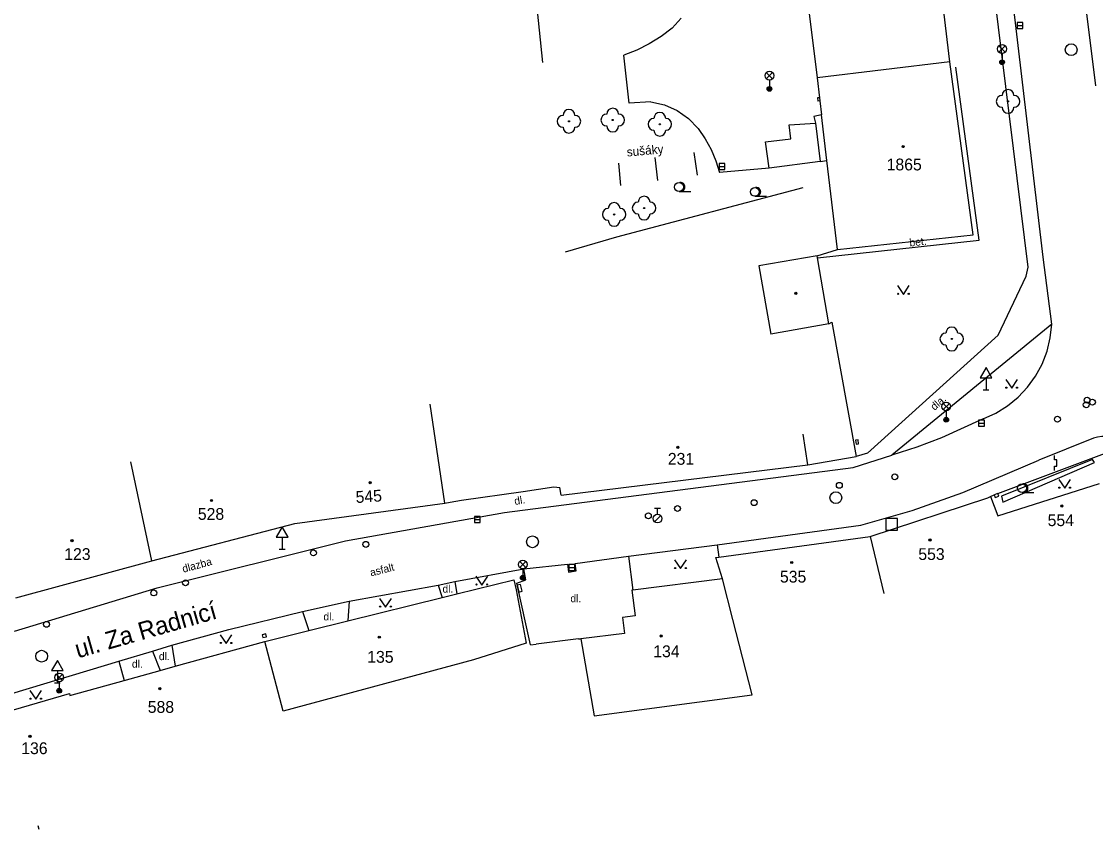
# Model space of a CAD drawing. Extents: x -539515 to -538098, y -1182060 to -1180157.
# Drawn here: x -538710.7 to -538619.7, y -1180367.5 to -1180299 of the extents above; entities that cross this region are included whole.
import ezdxf

# ---------------------------------------------------------------- set-up
doc = ezdxf.new("R2010")
doc.units = 0
for name, color, linetype in [('Vrstva 1', 7, 'Continuous'), ('Vrstva 11', 7, 'Continuous'), ('Vrstva 13', 7, 'Continuous'), ('Vrstva 21', 7, 'Continuous'), ('Vrstva 22', 7, 'Continuous'), ('Vrstva 24', 7, 'Continuous'), ('Vrstva 26', 7, 'Continuous'), ('Vrstva 27', 7, 'Continuous'), ('Vrstva 28', 7, 'Continuous'), ('Vrstva 33', 7, 'Continuous'), ('Vrstva 34', 7, 'Continuous'), ('Vrstva 36', 7, 'Continuous'), ('Vrstva 39', 7, 'Continuous'), ('Vrstva 40', 7, 'Continuous'), ('Vrstva 41', 7, 'Continuous'), ('Vrstva 47', 7, 'Continuous'), ('Vrstva 49', 7, 'Continuous'), ('Vrstva 68', 7, 'Continuous'), ('Vrstva 88', 7, 'Continuous')]:
    doc.layers.add(name, color=color, linetype=linetype)

msp = doc.modelspace()

# ---------------------------------------------------------------- linework, layer by layer
at = {"layer": 'Vrstva 1'}
for p, q in [((-538632.09, -1180302.469), (-538633.78, -1180288)), ((-538644.232, -1180296.529), (-538643.33, -1180303.828)), ((-538632.09, -1180302.469), (-538643.33, -1180303.828)), ((-538630.12, -1180317.1), (-538632.09, -1180302.469)), ((-538642.96, -1180306.953), (-538643.62, -1180307.102)), ((-538643.62, -1180307.102), (-538643.46, -1180307.656)), ((-538642.497, -1180310.828), (-538642.96, -1180306.953)), ((-538643.46, -1180307.656), (-538643.06, -1180310.898)), ((-538643.06, -1180310.898), (-538642.497, -1180310.828)), ((-538641.6, -1180318.36), (-538642.497, -1180310.828)), ((-538641.6, -1180318.36), (-538630.12, -1180317.1)), ((-538643.34, -1180318.88), (-538648.266, -1180319.742)), ((-538648.266, -1180319.742), (-538647.266, -1180325.516)), ((-538642.34, -1180324.66), (-538647.266, -1180325.516)), ((-538674.89, -1180339.84), (-538676.13, -1180331.46)), ((-538644.11, -1180336.578), (-538644.52, -1180333.99)), ((-538699.69, -1180344.727), (-538701.48, -1180336.32)), ((-538665.03, -1180339.14), (-538644.11, -1180336.578)), ((-538628.03, -1180340.89), (-538619.41, -1180338.16)), ((-538665.03, -1180339.14), (-538665.14, -1180338.5)), ((-538628.87, -1180339.37), (-538628.63, -1180339.28)), ((-538628.63, -1180339.28), (-538628.03, -1180340.89)), ((-538687.58, -1180341.539), (-538674.89, -1180339.84)), ((-538638.84, -1180342.656), (-538628.87, -1180339.37)), ((-538699.69, -1180344.727), (-538687.58, -1180341.539)), ((-538638.84, -1180342.656), (-538637.689, -1180347.47)), ((-538711.223, -1180347.845), (-538699.69, -1180344.727)), ((-538651.35, -1180346.25), (-538651.9, -1180344.422)), ((-538673.845, -1180347.506), (-538669.04, -1180346.313)), ((-538669.04, -1180346.313), (-538668.83, -1180347.156)), ((-538675.108, -1180347.82), (-538673.845, -1180347.506)), ((-538668.83, -1180347.156), (-538667.99, -1180351.68)), ((-538659.02, -1180347.21), (-538658.75, -1180349.37)), ((-538683.107, -1180349.806), (-538675.108, -1180347.82)), ((-538686.389, -1180350.621), (-538683.107, -1180349.806)), ((-538658.75, -1180349.37), (-538659.827, -1180349.504)), ((-538659.827, -1180349.504), (-538659.656, -1180350.866)), ((-538690.12, -1180351.547), (-538686.389, -1180350.621)), ((-538659.656, -1180350.866), (-538663.36, -1180351.33)), ((-538697.722, -1180353.641), (-538690.12, -1180351.547)), ((-538688.58, -1180357.44), (-538690.12, -1180351.547)), ((-538667.99, -1180351.68), (-538672.46, -1180353.1)), ((-538663.36, -1180351.33), (-538662.23, -1180357.83)), ((-538699.009, -1180353.995), (-538697.722, -1180353.641)), ((-538672.46, -1180353.1), (-538688.58, -1180357.44)), ((-538702.056, -1180354.834), (-538699.009, -1180353.995)), ((-538706.66, -1180356.102), (-538702.056, -1180354.834)), ((-538714.84, -1180358.32), (-538706.68, -1180355.94)), ((-538706.68, -1180355.94), (-538706.66, -1180356.102)), ((-538662.23, -1180357.83), (-538648.82, -1180356.06)), ((-538709.26, -1180367.46), (-538709.33, -1180367.15))]:
    msp.add_line(p, q, dxfattribs=at)
for points in [[(-538643.33, -1180303.828), (-538643.132, -1180305.5), (-538643.099, -1180305.779), (-538642.96, -1180306.953)], [(-538643.31, -1180319.06), (-538643.34, -1180318.88)], [(-538642.34, -1180324.66), (-538643.31, -1180319.06)], [(-538651.9, -1180344.422), (-538651.66, -1180344.39), (-538638.84, -1180342.656)], [(-538651.35, -1180346.25), (-538658.95, -1180347.2), (-538659.02, -1180347.21)], [(-538648.82, -1180356.06), (-538650.469, -1180349.667), (-538651.35, -1180346.25)]]:
    msp.add_lwpolyline(points, dxfattribs=at)
at = {"layer": 'Vrstva 11'}
for p, q in [((-538644.11, -1180336.578), (-538640.01, -1180335.88)), ((-538668.24, -1180338.85), (-538665.64, -1180338.46)), ((-538674.42, -1180339.75), (-538673.47, -1180339.58)), ((-538663.55, -1180351.31), (-538667.15, -1180351.78))]:
    msp.add_line(p, q, dxfattribs=at)
at = {"layer": 'Vrstva 13'}
for p, q in [((-538625.46, -1180319.84), (-538630.511, -1180278.953)), ((-538654.858, -1180298.771), (-538655.62, -1180299.609)), ((-538655.62, -1180299.609), (-538656.553, -1180300.329)), ((-538657.552, -1180300.953), (-538658.608, -1180301.476)), ((-538656.553, -1180300.329), (-538657.552, -1180300.953)), ((-538658.608, -1180301.476), (-538659.71, -1180301.891)), ((-538659.27, -1180305.977), (-538659.71, -1180301.891)), ((-538629.6, -1180317.55), (-538631.58, -1180302.92)), ((-538657.42, -1180305.852), (-538659.27, -1180305.977)), ((-538657.42, -1180305.852), (-538656.273, -1180306.113)), ((-538656.273, -1180306.113), (-538655.197, -1180306.591)), ((-538655.197, -1180306.591), (-538654.234, -1180307.268)), ((-538654.234, -1180307.268), (-538653.42, -1180308.117)), ((-538653.42, -1180308.117), (-538652.823, -1180308.972)), ((-538645.71, -1180307.797), (-538643.46, -1180307.656)), ((-538645.57, -1180308.992), (-538645.71, -1180307.797)), ((-538652.823, -1180308.972), (-538652.319, -1180309.885)), ((-538647.71, -1180309.242), (-538645.57, -1180308.992)), ((-538647.4, -1180311.469), (-538647.71, -1180309.242)), ((-538652.319, -1180309.885), (-538651.913, -1180310.846)), ((-538651.913, -1180310.846), (-538651.61, -1180311.844)), ((-538643.06, -1180310.898), (-538647.4, -1180311.469)), ((-538647.4, -1180311.469), (-538651.61, -1180311.844)), ((-538643.31, -1180319.06), (-538629.6, -1180317.55)), ((-538625.63, -1180320.61), (-538625.46, -1180319.84)), ((-538627.99, -1180325.61), (-538625.63, -1180320.61)), ((-538623.44, -1180324.68), (-538636.99, -1180335.76)), ((-538639.07, -1180335.6), (-538627.99, -1180325.61)), ((-538639.07, -1180335.6), (-538640.01, -1180335.88)), ((-538628.02, -1180339.02), (-538618.53, -1180335.47)), ((-538628.63, -1180339.28), (-538628.33, -1180339.13)), ((-538651.8, -1180343.35), (-538651.66, -1180344.39)), ((-538659.3, -1180344.31), (-538658.95, -1180347.2)), ((-538674.02, -1180346.461), (-538673.845, -1180347.506)), ((-538667.61, -1180351.83), (-538668.78, -1180346.59)), ((-538675.45, -1180346.773), (-538675.108, -1180347.82)), ((-538682.98, -1180348.133), (-538683.107, -1180349.806)), ((-538686.95, -1180349.008), (-538686.389, -1180350.621)), ((-538698.01, -1180351.859), (-538697.722, -1180353.641)), ((-538699.65, -1180352.359), (-538699.009, -1180353.995)), ((-538702.51, -1180353.219), (-538702.056, -1180354.834))]:
    msp.add_line(p, q, dxfattribs=at)
msp.add_lwpolyline([(-538668.78, -1180346.59), (-538668, -1180346.33), (-538668.17, -1180345.4)], dxfattribs=at)
at = {"layer": 'Vrstva 21'}
for p, q in [((-538620, -1180336.14), (-538627.71, -1180339.24)), ((-538627.58, -1180339.75), (-538619.83, -1180336.39)), ((-538619.83, -1180336.39), (-538620, -1180336.14)), ((-538627.71, -1180339.24), (-538627.58, -1180339.75))]:
    msp.add_line(p, q, dxfattribs=at)
at = {"layer": 'Vrstva 22'}
for centre in [(-538627.15, -1180305.813), (-538664.36, -1180307.5), (-538660.65, -1180307.391), (-538656.66, -1180307.75), (-538660.53, -1180315.383), (-538657.99, -1180314.844), (-538631.92, -1180325.93)]:
    msp.add_circle(centre, 0.05, dxfattribs=at)
for centre, start, end in [((-538627.65, -1180305.813), 90, 270), ((-538627.15, -1180305.313), 0, 180), ((-538626.65, -1180305.813), 270, 90), ((-538664.36, -1180307), 0, 180), ((-538660.65, -1180306.891), 0, 180), ((-538627.15, -1180306.313), 180, 0), ((-538664.86, -1180307.5), 90, 270), ((-538663.86, -1180307.5), 270, 90), ((-538661.15, -1180307.391), 90, 270), ((-538660.15, -1180307.391), 270, 90), ((-538657.16, -1180307.75), 90, 270), ((-538656.66, -1180307.25), 0, 180), ((-538656.16, -1180307.75), 270, 90), ((-538664.36, -1180308), 180, 0), ((-538660.65, -1180307.891), 180, 0), ((-538656.66, -1180308.25), 180, 0), ((-538657.99, -1180314.344), 0, 180), ((-538660.53, -1180314.883), 0, 180), ((-538658.49, -1180314.844), 90, 270), ((-538657.49, -1180314.844), 270, 90), ((-538661.03, -1180315.383), 90, 270), ((-538660.03, -1180315.383), 270, 90), ((-538657.99, -1180315.344), 180, 0), ((-538660.53, -1180315.883), 180, 0), ((-538632.42, -1180325.93), 90, 270), ((-538631.92, -1180325.43), 0, 180), ((-538631.42, -1180325.93), 270, 90), ((-538631.92, -1180326.43), 180, 0)]:
    msp.add_arc(centre, 0.5, start, end, dxfattribs=at)
at = {"layer": 'Vrstva 24'}
for p, q in [((-538643.132, -1180305.5), (-538643.3, -1180305.52)), ((-538643.3, -1180305.52), (-538643.264, -1180305.799)), ((-538643.099, -1180305.779), (-538643.264, -1180305.799)), ((-538623.209, -1180336.149), (-538623.21, -1180335.781)), ((-538623.026, -1180336.15), (-538623.209, -1180336.149)), ((-538623.026, -1180336.702), (-538623.026, -1180336.15)), ((-538623.21, -1180337.07), (-538623.209, -1180336.702)), ((-538623.209, -1180336.702), (-538623.026, -1180336.702))]:
    msp.add_line(p, q, dxfattribs=at)
for points in [[(-538639.86, -1180334.47), (-538640.071, -1180334.502), (-538640.021, -1180334.832), (-538639.81, -1180334.8), (-538639.86, -1180334.47)], [(-538628.33, -1180339.13), (-538628.249, -1180339.357), (-538627.939, -1180339.247), (-538628.02, -1180339.02), (-538628.33, -1180339.13)], [(-538668.47, -1180346.72), (-538668.738, -1180346.786), (-538668.598, -1180347.356), (-538668.33, -1180347.29), (-538668.47, -1180346.72)], [(-538690.35, -1180350.98), (-538690.289, -1180351.215), (-538689.979, -1180351.135), (-538690.04, -1180350.9), (-538690.35, -1180350.98)]]:
    msp.add_lwpolyline(points, dxfattribs=at)
at = {"layer": 'Vrstva 26'}
msp.add_lwpolyline([(-538637.52, -1180342.13), (-538636.52, -1180342.13), (-538636.52, -1180341.13), (-538637.52, -1180341.13)], close=True, dxfattribs=at)
at = {"layer": 'Vrstva 27'}
for p, q in [((-538626.39, -1180299.391), (-538625.89, -1180299.391)), ((-538651.64, -1180311.328), (-538651.14, -1180311.328)), ((-538629.66, -1180333.05), (-538629.16, -1180333.05)), ((-538672.37, -1180341.21), (-538671.87, -1180341.21)), ((-538664.37, -1180345.273), (-538663.87, -1180345.273))]:
    msp.add_line(p, q, dxfattribs=at)
for points in [[(-538626.39, -1180299.641), (-538625.89, -1180299.641), (-538625.89, -1180299.141), (-538626.39, -1180299.141)], [(-538651.64, -1180311.578), (-538651.14, -1180311.578), (-538651.14, -1180311.078), (-538651.64, -1180311.078)], [(-538629.66, -1180333.3), (-538629.16, -1180333.3), (-538629.16, -1180332.8), (-538629.66, -1180332.8)], [(-538672.37, -1180341.46), (-538671.87, -1180341.46), (-538671.87, -1180340.96), (-538672.37, -1180340.96)], [(-538664.37, -1180345.523), (-538663.87, -1180345.523), (-538663.87, -1180345.023), (-538664.37, -1180345.023)]]:
    msp.add_lwpolyline(points, close=True, dxfattribs=at)
for centre in [(-538621.8, -1180301.438), (-538641.74, -1180339.367), (-538667.45, -1180343.1), (-538709.04, -1180352.789)]:
    msp.add_circle(centre, 0.5, dxfattribs=at)
at = {"layer": 'Vrstva 28'}
for p, q in [((-538657.1, -1180340.258), (-538656.6, -1180340.258)), ((-538656.85, -1180340.758), (-538656.85, -1180340.258)), ((-538657.108, -1180341.405), (-538656.578, -1180340.875))]:
    msp.add_line(p, q, dxfattribs=at)
for centre, radius in [((-538620.45, -1180331.11), 0.25), ((-538620, -1180331.28), 0.25), ((-538620.53, -1180331.5), 0.25), ((-538622.97, -1180332.72), 0.25), ((-538636.75, -1180337.6), 0.25), ((-538641.45, -1180338.32), 0.25), ((-538655.16, -1180340.281), 0.25), ((-538648.67, -1180339.789), 0.25), ((-538657.63, -1180340.9), 0.25), ((-538656.85, -1180341.133), 0.375), ((-538686.007, -1180344.039), 0.25), ((-538681.57, -1180343.32), 0.25), ((-538696.85, -1180346.57), 0.25), ((-538699.54, -1180347.43), 0.25), ((-538708.63, -1180350.09), 0.25)]:
    msp.add_circle(centre, radius, dxfattribs=at)
at = {"layer": 'Vrstva 33'}
for p, q in [((-538627.925, -1180301.64), (-538627.395, -1180301.11)), ((-538627.925, -1180301.11), (-538627.395, -1180301.64)), ((-538627.66, -1180301.75), (-538627.66, -1180302.5)), ((-538647.635, -1180303.898), (-538647.105, -1180303.368)), ((-538647.635, -1180303.368), (-538647.105, -1180303.898)), ((-538647.37, -1180304.008), (-538647.37, -1180304.758)), ((-538632.654, -1180331.911), (-538632.126, -1180331.381)), ((-538632.654, -1180331.381), (-538632.126, -1180331.911)), ((-538632.39, -1180332.02), (-538632.39, -1180332.77)), ((-538668.534, -1180345.291), (-538668.006, -1180344.761)), ((-538668.534, -1180344.761), (-538668.006, -1180345.291)), ((-538668.27, -1180345.4), (-538668.27, -1180346.15)), ((-538707.814, -1180354.851), (-538707.286, -1180354.321)), ((-538707.814, -1180354.321), (-538707.286, -1180354.851)), ((-538707.55, -1180354.96), (-538707.55, -1180355.71))]:
    msp.add_line(p, q, dxfattribs=at)
for centre, radius in [((-538627.66, -1180301.375), 0.375), ((-538627.66, -1180302.5), 0.2), ((-538627.66, -1180302.5), 0.145), ((-538627.66, -1180302.5), 0.0876), ((-538647.37, -1180303.633), 0.375), ((-538647.37, -1180304.758), 0.2), ((-538647.37, -1180304.758), 0.145), ((-538647.37, -1180304.758), 0.0876), ((-538632.39, -1180331.646), 0.375), ((-538632.39, -1180332.771), 0.2), ((-538632.39, -1180332.771), 0.145), ((-538632.39, -1180332.771), 0.0876), ((-538668.27, -1180345.026), 0.375), ((-538668.27, -1180346.151), 0.2), ((-538668.27, -1180346.151), 0.145), ((-538668.27, -1180346.151), 0.0876), ((-538707.55, -1180354.586), 0.375), ((-538707.55, -1180355.711), 0.2), ((-538707.55, -1180355.711), 0.145), ((-538707.55, -1180355.711), 0.0876)]:
    msp.add_circle(centre, radius, dxfattribs=at)
at = {"layer": 'Vrstva 34'}
for p, q in [((-538629.02, -1180329.212), (-538629.02, -1180330.23)), ((-538629.27, -1180330.23), (-538628.77, -1180330.23)), ((-538688.659, -1180342.702), (-538688.659, -1180343.72)), ((-538688.909, -1180343.72), (-538688.409, -1180343.72)), ((-538707.71, -1180354.012), (-538707.71, -1180355.03)), ((-538707.96, -1180355.03), (-538707.46, -1180355.03))]:
    msp.add_line(p, q, dxfattribs=at)
for points in [[(-538629.52, -1180329.212), (-538628.52, -1180329.212), (-538629.02, -1180328.346)], [(-538689.159, -1180342.702), (-538688.159, -1180342.702), (-538688.659, -1180341.836)], [(-538708.21, -1180354.012), (-538707.21, -1180354.012), (-538707.71, -1180353.146)]]:
    msp.add_lwpolyline(points, close=True, dxfattribs=at)
at = {"layer": 'Vrstva 36'}
for p, q in [((-538655.03, -1180313.438), (-538654.03, -1180313.438)), ((-538648.61, -1180313.852), (-538647.61, -1180313.852)), ((-538625.965, -1180338.937), (-538624.965, -1180338.937))]:
    msp.add_line(p, q, dxfattribs=at)
for points in [[(-538636.518, -1180321.404), (-538636.018, -1180322.154), (-538635.518, -1180321.404)], [(-538627.344, -1180329.347), (-538626.844, -1180330.097), (-538626.344, -1180329.347)], [(-538622.85, -1180337.82), (-538622.35, -1180338.57), (-538621.85, -1180337.82)], [(-538655.407, -1180344.62), (-538654.907, -1180345.37), (-538654.407, -1180344.62)], [(-538672.237, -1180346.023), (-538671.737, -1180346.773), (-538671.237, -1180346.023)], [(-538680.407, -1180347.89), (-538679.907, -1180348.64), (-538679.407, -1180347.89)], [(-538693.913, -1180350.966), (-538693.413, -1180351.716), (-538692.913, -1180350.966)], [(-538710.041, -1180355.688), (-538709.541, -1180356.438), (-538709.041, -1180355.688)]]:
    msp.add_lwpolyline(points, dxfattribs=at)
for centre, radius in [((-538655.03, -1180313.063), 0.375), ((-538648.61, -1180313.477), 0.375), ((-538636.468, -1180322.104), 0.05), ((-538635.569, -1180322.104), 0.05), ((-538627.294, -1180330.047), 0.05), ((-538626.395, -1180330.047), 0.05), ((-538625.965, -1180338.562), 0.375), ((-538622.8, -1180338.52), 0.05), ((-538621.901, -1180338.52), 0.05), ((-538655.357, -1180345.32), 0.05), ((-538654.458, -1180345.32), 0.05), ((-538672.187, -1180346.723), 0.05), ((-538671.288, -1180346.723), 0.05), ((-538680.357, -1180348.59), 0.05), ((-538679.458, -1180348.59), 0.05), ((-538693.863, -1180351.666), 0.05), ((-538692.964, -1180351.666), 0.05), ((-538709.991, -1180356.388), 0.05), ((-538709.092, -1180356.388), 0.05)]:
    msp.add_circle(centre, radius, dxfattribs=at)
for centre in [(-538654.905, -1180313.063), (-538648.485, -1180313.477), (-538625.84, -1180338.562)]:
    msp.add_arc(centre, 0.375, 260.40593, 99.59406, dxfattribs=at)
at = {"layer": 'Vrstva 39'}
for centre, radius in [((-538636.04, -1180309.64), 0.09), ((-538636.04, -1180309.64), 0.0398), ((-538645.128, -1180322.065), 0.09), ((-538645.128, -1180322.065), 0.0398), ((-538655.13, -1180335.1), 0.09), ((-538655.13, -1180335.1), 0.0398), ((-538681.2, -1180338.09), 0.09), ((-538681.2, -1180338.09), 0.0398), ((-538694.65, -1180339.61), 0.09), ((-538694.65, -1180339.61), 0.0398), ((-538622.6, -1180340.07), 0.09), ((-538622.6, -1180340.07), 0.0398), ((-538706.47, -1180343.01), 0.09), ((-538706.47, -1180343.01), 0.0398), ((-538633.77, -1180342.95), 0.09), ((-538633.77, -1180342.95), 0.0398), ((-538645.48, -1180344.86), 0.09), ((-538645.48, -1180344.86), 0.0398), ((-538680.43, -1180351.18), 0.09), ((-538680.43, -1180351.18), 0.0398), ((-538656.55, -1180351.08), 0.09), ((-538656.55, -1180351.08), 0.0398), ((-538699.02, -1180355.54), 0.09), ((-538699.02, -1180355.54), 0.0398), ((-538710.03, -1180359.57), 0.09), ((-538710.03, -1180359.57), 0.0398)]:
    msp.add_circle(centre, radius, dxfattribs=at)
at = {"layer": 'Vrstva 68'}
for p, q in [((-538666.57, -1180302.523), (-538671, -1180259.797)), ((-538644.53, -1180313.133), (-538660.33, -1180317.32)), ((-538660.33, -1180317.32), (-538664.693, -1180318.586)), ((-538643.34, -1180318.88), (-538641.6, -1180318.36)), ((-538642.34, -1180324.66), (-538642.07, -1180324.508)), ((-538642.07, -1180324.508), (-538640.01, -1180335.88)), ((-538673.47, -1180339.58), (-538668.24, -1180338.85)), ((-538665.64, -1180338.46), (-538665.14, -1180338.5)), ((-538674.89, -1180339.84), (-538674.42, -1180339.75)), ((-538667.61, -1180351.83), (-538667.15, -1180351.78)), ((-538663.55, -1180351.31), (-538663.36, -1180351.33))]:
    msp.add_line(p, q, dxfattribs=at)
at = {"layer": 'Vrstva 88'}
for p, q in [((-538624.18, -1180318.99), (-538628.96, -1180278.688)), ((-538622.97, -1180278.797), (-538619.73, -1180304.49)), ((-538653.46, -1180312.07), (-538653.74, -1180310.148)), ((-538659.96, -1180312.938), (-538660.13, -1180311.031)), ((-538657.08, -1180310.57), (-538656.85, -1180312.523)), ((-538623.44, -1180324.68), (-538624.18, -1180318.99)), ((-538629.25, -1180332.7), (-538632.795, -1180334.306)), ((-538632.795, -1180334.306), (-538634.886, -1180335.099)), ((-538619.92, -1180334.34), (-538624.54, -1180336.2)), ((-538634.886, -1180335.099), (-538636.99, -1180335.76)), ((-538640.27, -1180336.82), (-538636.99, -1180335.76)), ((-538630.97, -1180338.93), (-538624.54, -1180336.2)), ((-538669.81, -1180340.617), (-538640.27, -1180336.82)), ((-538635.27, -1180340.46), (-538630.97, -1180338.93)), ((-538683.29, -1180343.023), (-538669.81, -1180340.617)), ((-538639.64, -1180341.703), (-538635.27, -1180340.46)), ((-538651.8, -1180343.35), (-538639.64, -1180341.703)), ((-538699.25, -1180346.992), (-538683.29, -1180343.023)), ((-538659.3, -1180344.31), (-538651.8, -1180343.35)), ((-538663.84, -1180344.93), (-538659.3, -1180344.31)), ((-538674.02, -1180346.461), (-538668.17, -1180345.4)), ((-538668.17, -1180345.4), (-538664.47, -1180345)), ((-538664.47, -1180345), (-538664.39, -1180345.672)), ((-538664.39, -1180345.672), (-538663.74, -1180345.563)), ((-538663.74, -1180345.563), (-538663.84, -1180344.93)), ((-538675.45, -1180346.773), (-538674.02, -1180346.461)), ((-538711.34, -1180350.68), (-538699.25, -1180346.992)), ((-538682.98, -1180348.133), (-538675.45, -1180346.773)), ((-538686.95, -1180349.008), (-538682.98, -1180348.133)), ((-538693.18, -1180350.531), (-538686.95, -1180349.008)), ((-538698.01, -1180351.859), (-538693.18, -1180350.531)), ((-538699.65, -1180352.359), (-538698.01, -1180351.859)), ((-538702.51, -1180353.219), (-538699.65, -1180352.359)), ((-538718.45, -1180358.02), (-538702.51, -1180353.219))]:
    msp.add_line(p, q, dxfattribs=at)
for points in [[(-538629.25, -1180332.7), (-538628.192, -1180332.216), (-538627.205, -1180331.6), (-538626.305, -1180330.862), (-538625.508, -1180330.015), (-538624.825, -1180329.073), (-538624.269, -1180328.051), (-538623.848, -1180326.966), (-538623.571, -1180325.836), (-538623.44, -1180324.68)], [(-538617.21, -1180335.48), (-538617.373, -1180335.155), (-538617.591, -1180334.865), (-538617.856, -1180334.616), (-538618.161, -1180334.419), (-538618.496, -1180334.278), (-538618.851, -1180334.198), (-538619.214, -1180334.182), (-538619.574, -1180334.23), (-538619.92, -1180334.34)]]:
    msp.add_lwpolyline(points, dxfattribs=at)

# ---------------------------------------------------------------- texts
at = {"layer": 'Vrstva 40'}
for s, rotation, p in [('bet.', 6.45585, (-538635.471, -1180318.109)), ('dla.', 41.28689, (-538633.38, -1180332.021)), ('dl.', 9.28298, (-538668.936, -1180339.982)), ('dlazba', 15.32762, (-538697.03, -1180345.724)), ('asfalt', 14.54288, (-538681.128, -1180346.038))]:
    msp.add_text(s, height=0.65, rotation=rotation, dxfattribs=at).set_placement(p)
for p in [(-538675.075, -1180347.407), (-538664.235, -1180348.217), (-538685.162, -1180349.755), (-538699.104, -1180353.12), (-538701.388, -1180353.761)]:
    msp.add_text('dl.', height=0.65, dxfattribs=at).set_placement(p)
at = {"layer": 'Vrstva 41'}
msp.add_text('sušáky', height=0.75, rotation=5.09016, dxfattribs=at).set_placement((-538659.432, -1180310.484))
at = {"layer": 'Vrstva 47'}
for s, p in [('1865', (-538637.439, -1180311.656)), ('231', (-538655.98, -1180336.578)), ('528', (-538695.804, -1180341.242)), ('554', (-538623.797, -1180341.771)), ('123', (-538707.124, -1180344.641)), ('553', (-538634.755, -1180344.641)), ('535', (-538646.479, -1180346.555)), ('134', (-538657.214, -1180352.873)), ('135', (-538681.451, -1180353.344)), ('588', (-538700.049, -1180357.586)), ('136', (-538710.769, -1180361.08))]:
    msp.add_text(s, height=1, dxfattribs=at).set_placement(p)
msp.add_text('545', height=1, rotation=3.68623, dxfattribs=at).set_placement((-538682.406, -1180339.82))
at = {"layer": 'Vrstva 49'}
msp.add_text('ul. Za Radnicí', height=1.5, rotation=15.95256, dxfattribs=at).set_placement((-538705.977, -1180352.975))

doc.saveas('drawing.dxf')
